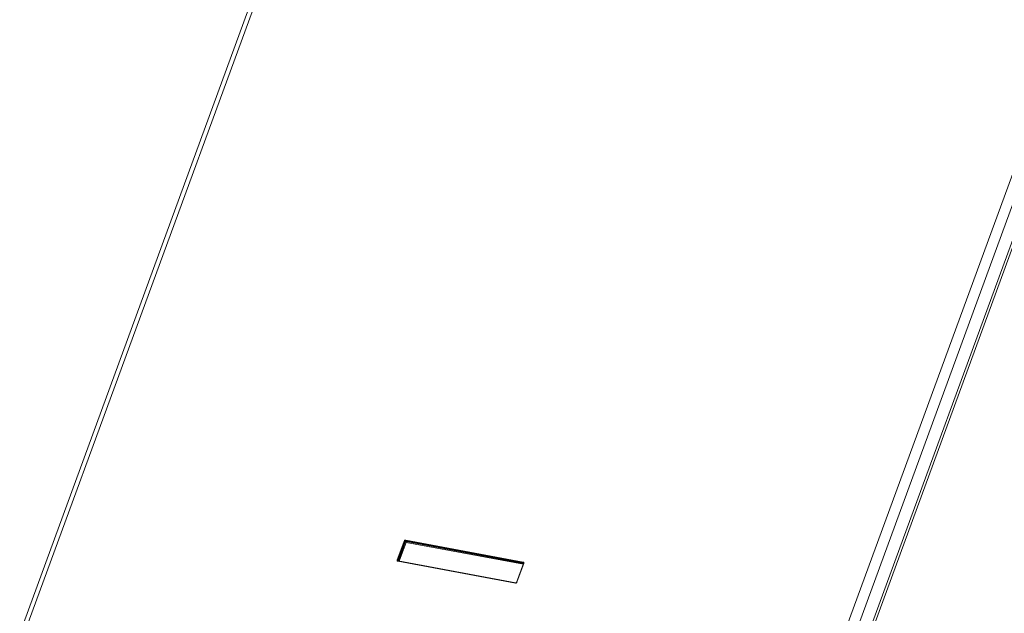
# Model space of a CAD drawing. Header units: millimetres. Extents: x -473 to 23648, y -382 to 1866.
# Tile 340 of 434: x 15601 to 15905, y 1114 to 1297. Entities that reach past the tile are written whole.
import ezdxf

# ---------------------------------------------------------------- set-up
doc = ezdxf.new("R2010")
doc.units = ezdxf.units.MM
doc.header["$LTSCALE"] = 80
doc.layers.get('0').update_dxf_attribs({"linetype": 'CONTINUOUS'})

msp = doc.modelspace()

# ---------------------------------------------------------------- linework, layer by layer
at = {"color": 0, "linetype": 'Continuous', "lineweight": 0}
for p, q in [((15600.643, 1107.707), (15765.52, 1557.716)), ((15767.033, 1557.947), (15602.155, 1107.937)), ((15839.376, 1063.638), (16004.254, 1513.647)), ((15842.264, 1062.181), (16007.141, 1512.191)), ((16009.797, 1508.407), (15844.92, 1058.398)), ((16006.637, 1497.601), (15849.13, 1067.709)), ((15717.347, 1130.452), (15719.481, 1136.276)), ((15717.588, 1130.331), (15719.722, 1136.154)), ((15717.711, 1130.155), (15719.845, 1135.978)), ((15717.952, 1130.033), (15720.086, 1135.857)), ((15719.845, 1135.978), (15719.722, 1136.154)), ((15719.965, 1136.297), (15756.282, 1129.516)), ((15720.089, 1136.122), (15719.965, 1136.297)), ((15719.968, 1136.562), (15756.285, 1129.78)), ((15720.086, 1135.857), (15756.34, 1129.087)), ((15720.089, 1136.122), (15756.405, 1129.34)), ((15717.616, 1130.109), (15717.576, 1130.032)), ((15753.892, 1123.251), (15717.576, 1130.032)), ((15717.711, 1130.155), (15717.588, 1130.331)), ((15717.603, 1130.183), (15717.603, 1130.182)), ((15753.991, 1123.359), (15717.674, 1130.141)), ((15756.387, 1129.341), (15754.253, 1123.517)), ((15756.513, 1129.36), (15754.379, 1123.537)), ((15756.261, 1129.68), (15756.285, 1129.78)), ((15756.343, 1129.428), (15756.282, 1129.516)), ((15756.428, 1129.715), (15756.285, 1129.78)), ((15754.192, 1123.427), (15754.253, 1123.517)), ((15754.287, 1123.389), (15754.379, 1123.537)), ((15754.298, 1123.542), (15754.379, 1123.537))]:
    msp.add_line(p, q, dxfattribs=at)
for points in [[(15719.968, 1136.562), (15719.842, 1136.564), (15719.704, 1136.52), (15719.574, 1136.424), (15719.481, 1136.276)], [(15719.722, 1136.154), (15719.667, 1136.203), (15719.579, 1136.247), (15719.481, 1136.276)], [(15719.965, 1136.297), (15719.902, 1136.299), (15719.833, 1136.277), (15719.768, 1136.228), (15719.722, 1136.154)], [(15719.845, 1135.978), (15719.901, 1136.062), (15719.991, 1136.115), (15720.089, 1136.122)], [(15720.086, 1135.857), (15719.987, 1135.886), (15719.898, 1135.931), (15719.845, 1135.978)], [(15719.968, 1136.562), (15719.944, 1136.462), (15719.943, 1136.365), (15719.965, 1136.297)], [(15720.089, 1136.122), (15720.111, 1136.056), (15720.11, 1135.958), (15720.086, 1135.857)], [(15717.347, 1130.452), (15717.325, 1130.331), (15717.349, 1130.206), (15717.432, 1130.097), (15717.576, 1130.032)], [(15717.347, 1130.452), (15717.445, 1130.424), (15717.533, 1130.379), (15717.588, 1130.331)], [(15717.588, 1130.331), (15717.577, 1130.27), (15717.589, 1130.208), (15717.603, 1130.183)], [(15717.603, 1130.182), (15717.62, 1130.165), (15717.643, 1130.15), (15717.674, 1130.141)], [(15717.674, 1130.141), (15717.663, 1130.141), (15717.616, 1130.109)], [(15756.282, 1129.516), (15756.26, 1129.583), (15756.261, 1129.68)], [(15756.381, 1129.454), (15756.354, 1129.483), (15756.282, 1129.516)], [(15756.387, 1129.341), (15756.397, 1129.387), (15756.394, 1129.425), (15756.381, 1129.454)], [(15756.513, 1129.36), (15756.432, 1129.365), (15756.389, 1129.345), (15756.387, 1129.341)], [(15756.513, 1129.36), (15756.536, 1129.481), (15756.511, 1129.606), (15756.428, 1129.715)], [(15753.892, 1123.251), (15754.018, 1123.248), (15754.156, 1123.292), (15754.287, 1123.389)], [(15753.892, 1123.251), (15753.933, 1123.327), (15753.979, 1123.359), (15753.991, 1123.359)], [(15753.991, 1123.359), (15754.092, 1123.368), (15754.192, 1123.427)], [(15754.253, 1123.517), (15754.255, 1123.522), (15754.298, 1123.542)]]:
    msp.add_lwpolyline(points, dxfattribs=at)

doc.saveas('drawing.dxf')
